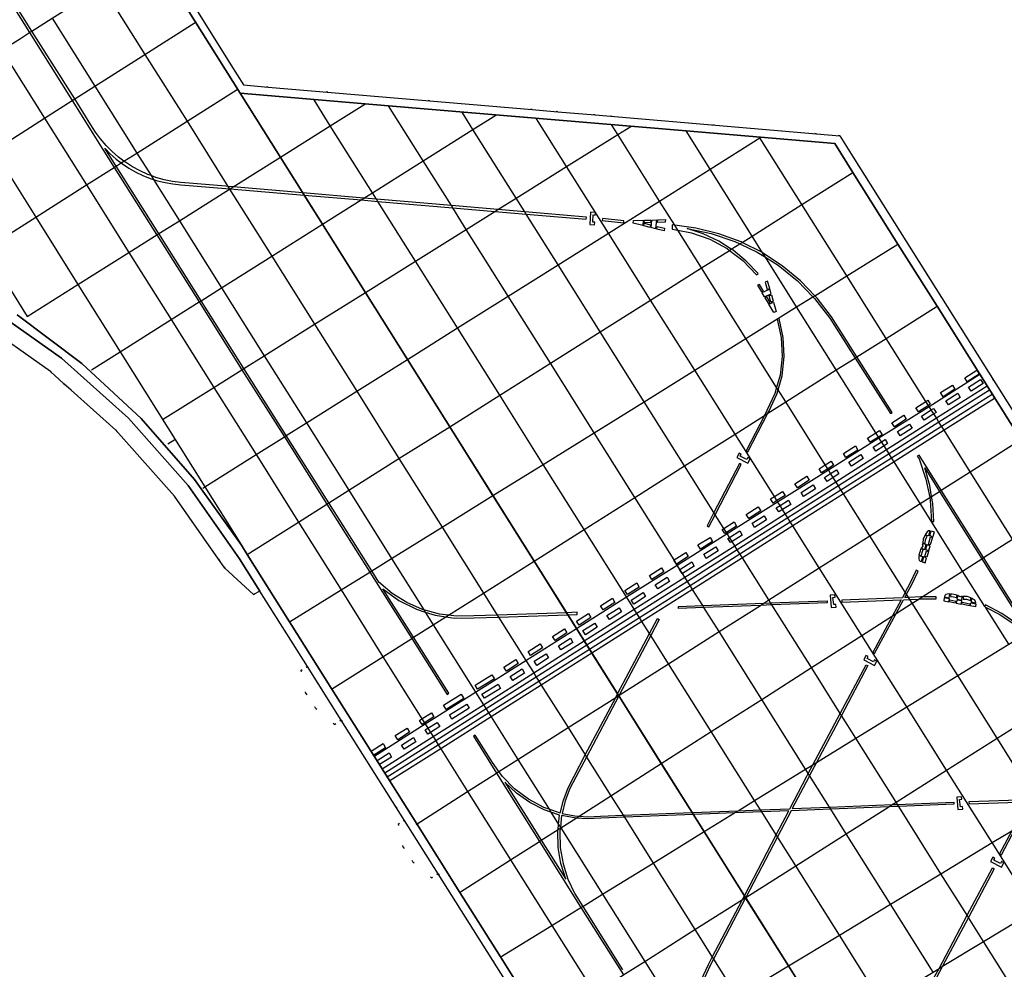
# Model space of a CAD drawing. Header units: metres. Extents: x 174791 to 179073, y 406431 to 409043.
# Tile 302 of 314: x 178362 to 178423, y 408287 to 408347. Entities that reach past the tile are written whole.
import ezdxf

# ---------------------------------------------------------------- set-up
doc = ezdxf.new("R2010")
doc.units = ezdxf.units.M
doc.linetypes.add('DOT', pattern=[6.35, 0, -6.35])
for name, color, linetype in [('terreindeelbegroeid', 254, 'DOT'), ('terreindeelonbegroeid', 254, 'DOT'), ('wegdeel_molgoot', 254, 'Continuous'), ('wegdeel_platform_vliegverkeer', 254, 'Continuous'), ('wegdeel_rijbaan', 254, 'Continuous'), ('wegdeel_rolbaan', 254, 'Continuous'), ('weginrichtingselement_markering_vliegtuigverharding', 254, 'Continuous'), ('weginrichtingselement_voeg_vliegtuigverharding', 254, 'Continuous')]:
    doc.layers.add(name, color=color, linetype=linetype)

msp = doc.modelspace()

# ---------------------------------------------------------------- linework, layer by layer
at = {"layer": 'terreindeelbegroeid'}
for points in [[(178426.226, 408319.045, 0), (178413.954, 408338.559, 0), (178413.108, 408339.905, 0), (178411.638, 408340.03, 0), (178397.726, 408341.218, 0), (178395.366, 408341.42, 0), (178393.753, 408341.558, 0), (178377.156, 408342.971, 0), (178375.61, 408343.107, 0), (178374.813, 408344.374, 0), (178370.349, 408351.532, 0)], [(178358.935, 408328.256, 0), (178363.457, 408325.068, 0), (178364.312, 408324.304, 0), (178364.759, 408323.904, 0), (178367.582, 408321.381, 0), (178371.256, 408317.243, 0), (178374.039, 408313.268, 0), (178374.383, 408312.777, 0), (178374.429, 408312.711, 0), (178376.228, 408311.055, 0), (178376.631, 408311.268, 0), (178379.627, 408306.517, 0), (178379.213, 408306.275, 0), (178379.534, 408304.826, 0), (178380.141, 408303.906, 0), (178381.32, 408302.88, 0), (178381.753, 408303.145, 0), (178385.725, 408296.846, 0), (178385.33, 408296.615, 0), (178385.65, 408295.166, 0), (178386.257, 408294.246, 0), (178387.436, 408293.22, 0), (178387.855, 408293.476, 0), (178396.085, 408280.415, 0)]]:
    msp.add_polyline3d(points, dxfattribs=at)
at = {"layer": 'terreindeelonbegroeid'}
for points in [[(178381.753, 408303.145, 0), (178381.32, 408302.88, 0), (178380.141, 408303.906, 0), (178379.534, 408304.826, 0), (178379.213, 408306.275, 0), (178379.627, 408306.517, 0)], [(178387.855, 408293.476, 0), (178387.436, 408293.22, 0), (178386.257, 408294.246, 0), (178385.65, 408295.166, 0), (178385.33, 408296.615, 0), (178385.725, 408296.846, 0)]]:
    msp.add_polyline3d(points, close=True, dxfattribs=at)
at = {"layer": 'wegdeel_molgoot'}
for points in [[(178448.005, 408252.552, 0), (178448.644, 408254.211, 0), (178451.041, 408260.434, 0), (178453.697, 408267.329, 0), (178455.379, 408271.697, 0), (178453.697, 408274.371, 0), (178435.548, 408303.226, 0), (178432.522, 408308.038, 0), (178427.155, 408316.571, 0), (178424.498, 408320.796, 0), (178421.916, 408324.902, 0), (178419.224, 408329.182, 0), (178416.761, 408333.097, 0), (178413.933, 408337.593, 0), (178412.788, 408339.414, 0), (178403.439, 408340.207, 0), (178384.727, 408341.795, 0), (178375.393, 408342.587, 0), (178367.129, 408355.748, 0)], [(178370.349, 408351.532, 0), (178374.813, 408344.374, 0), (178375.61, 408343.107, 0), (178377.156, 408342.971, 0), (178393.753, 408341.558, 0), (178395.366, 408341.42, 0), (178397.726, 408341.218, 0), (178411.638, 408340.03, 0), (178413.108, 408339.905, 0), (178413.954, 408338.559, 0), (178426.226, 408319.045, 0)], [(178415.156, 408250, 0), (178406.852, 408263.257, 0), (178404.73, 408266.633, 0), (178400.677, 408273.099, 0), (178396.085, 408280.415, 0), (178387.855, 408293.476, 0), (178385.725, 408296.846, 0), (178381.753, 408303.145, 0), (178379.627, 408306.517, 0), (178376.631, 408311.268, 0), (178375.359, 408313.285, 0), (178372.119, 408317.913, 0), (178368.37, 408322.139, 0), (178364.16, 408325.906, 0), (178359.544, 408329.165, 0)], [(178361.361, 408328.643, 0), (178365.429, 408325.582, 0), (178369.162, 408322.12, 0), (178372.521, 408318.294, 0), (178375.471, 408314.145, 0), (178375.828, 408313.575, 0), (178378.501, 408309.325, 0), (178381.156, 408305.105, 0), (178383.815, 408300.878, 0), (178386.497, 408296.616, 0), (178389.204, 408292.313, 0), (178391.76, 408288.25, 0), (178394.471, 408283.94, 0), (178397.015, 408279.896, 0), (178399.693, 408275.639, 0), (178402.259, 408271.561, 0), (178405.097, 408267.048, 0), (178407.794, 408262.762, 0), (178410.499, 408258.461, 0), (178413.189, 408254.186, 0), (178415.822, 408250, 0)]]:
    msp.add_polyline3d(points, dxfattribs=at)
at = {"layer": 'wegdeel_platform_vliegverkeer'}
msp.add_polyline3d([(178441.902, 408236.708, 0), (178375.393, 408342.587, 0), (178384.727, 408341.795, 0), (178403.439, 408340.207, 0), (178412.788, 408339.414, 0), (178413.933, 408337.593, 0), (178416.761, 408333.097, 0), (178419.224, 408329.182, 0), (178421.916, 408324.902, 0), (178424.498, 408320.796, 0), (178427.155, 408316.571, 0), (178432.522, 408308.038, 0), (178435.548, 408303.226, 0), (178453.697, 408274.371, 0), (178455.379, 408271.697, 0), (178453.697, 408267.329, 0), (178451.041, 408260.434, 0), (178448.644, 408254.211, 0), (178448.005, 408252.552, 0), (178447.022, 408250, 0)], close=True, dxfattribs=at)
at = {"layer": 'wegdeel_rijbaan'}
msp.add_polyline3d([(178359.544, 408329.165, 0), (178364.16, 408325.906, 0), (178368.37, 408322.139, 0), (178372.119, 408317.913, 0), (178375.359, 408313.285, 0), (178376.631, 408311.268, 0), (178376.228, 408311.055, 0), (178374.429, 408312.711, 0), (178374.383, 408312.777, 0), (178374.039, 408313.268, 0), (178371.256, 408317.243, 0), (178367.582, 408321.381, 0), (178364.759, 408323.904, 0), (178364.312, 408324.304, 0), (178363.457, 408325.068, 0), (178358.935, 408328.256, 0)], dxfattribs=at)
at = {"layer": 'wegdeel_rolbaan'}
for points in [[(178367.129, 408355.748, 0), (178375.393, 408342.587, 0), (178441.902, 408236.708, 0)], [(178415.822, 408250, 0), (178413.189, 408254.186, 0), (178410.499, 408258.461, 0), (178407.794, 408262.762, 0), (178405.097, 408267.048, 0), (178402.259, 408271.561, 0), (178399.693, 408275.639, 0), (178397.015, 408279.896, 0), (178394.471, 408283.94, 0), (178391.76, 408288.25, 0), (178389.204, 408292.313, 0), (178386.497, 408296.616, 0), (178383.815, 408300.878, 0), (178381.156, 408305.105, 0), (178378.501, 408309.325, 0), (178375.828, 408313.575, 0), (178375.471, 408314.145, 0), (178372.521, 408318.294, 0), (178369.162, 408322.12, 0), (178365.429, 408325.582, 0), (178361.361, 408328.643, 0)]]:
    msp.add_polyline3d(points, dxfattribs=at)
at = {"layer": 'weginrichtingselement_markering_vliegtuigverharding'}
for points in [[(178359.507, 408350.593, 0), (178362.143, 408346.391, 0), (178364.824, 408342.116, 0), (178366.754, 408339.039, 0), (178367.469, 408337.909, 0), (178370.129, 408333.703, 0), (178370.15, 408333.669, 0), (178372.814, 408329.453, 0), (178375.508, 408325.188, 0), (178378.174, 408320.969, 0), (178380.847, 408316.738, 0), (178383.549, 408312.461, 0), (178386.186, 408308.287, 0), (178388.41, 408304.767, 0), (178388.52, 408304.836, 0), (178386.3, 408308.359, 0), (178384.377, 408311.409, 0), (178385.374, 408310.681, 0), (178386.475, 408310.122, 0), (178387.035, 408309.943, 0), (178387.65, 408309.746, 0), (178388.332, 408309.644, 0), (178388.871, 408309.564, 0), (178390.105, 408309.579, 0), (178391.647, 408309.631, 0), (178396.001, 408309.78, 0), (178396.598, 408309.8, 0), (178396.594, 408309.93, 0), (178395.921, 408309.907, 0), (178391.567, 408309.759, 0), (178390.097, 408309.709, 0), (178389.006, 408309.686, 0), (178388.498, 408309.749, 0), (178387.924, 408309.82, 0), (178386.943, 408310.09, 0), (178386.872, 408310.109, 0), (178385.873, 408310.547, 0), (178384.947, 408311.124, 0), (178384.114, 408311.828, 0), (178383.668, 408312.535, 0), (178380.967, 408316.814, 0), (178378.296, 408321.046, 0), (178375.632, 408325.266, 0), (178372.939, 408329.532, 0), (178370.277, 408333.749, 0), (178370.256, 408333.783, 0)], [(178370.256, 408333.783, 0), (178367.596, 408337.989, 0), (178366.881, 408339.119, 0), (178367.228, 408338.768, 0), (178367.598, 408338.442, 0), (178367.92, 408338.194, 0), (178367.989, 408338.141, 0), (178368.401, 408337.868, 0), (178368.829, 408337.624, 0), (178369.274, 408337.41, 0), (178369.732, 408337.227, 0), (178369.941, 408337.16, 0), (178370.202, 408337.076, 0), (178370.681, 408336.957, 0), (178371.167, 408336.872, 0), (178371.658, 408336.82, 0), (178374.488, 408336.597, 0), (178374.716, 408336.577, 0), (178374.765, 408336.573, 0), (178379.422, 408336.173, 0), (178383, 408335.866, 0), (178384.053, 408335.775, 0), (178388.764, 408335.371, 0), (178391.415, 408335.143, 0), (178393.384, 408334.974, 0), (178397.155, 408334.65, 0), (178397.166, 408334.78, 0), (178393.297, 408335.112, 0), (178391.599, 408335.258, 0), (178388.677, 408335.509, 0), (178383.966, 408335.914, 0), (178383.183, 408335.981, 0), (178379.335, 408336.312, 0), (178374.948, 408336.688, 0), (178374.629, 408336.716, 0), (178374.499, 408336.727, 0), (178371.671, 408336.969, 0), (178371.138, 408337.037, 0), (178370.612, 408337.143, 0), (178370.094, 408337.289, 0), (178369.791, 408337.399, 0), (178369.589, 408337.472, 0), (178369.099, 408337.692, 0), (178368.627, 408337.948, 0), (178368.174, 408338.237, 0), (178368.089, 408338.301, 0), (178367.745, 408338.56, 0), (178367.34, 408338.913, 0), (178366.962, 408339.295, 0), (178366.614, 408339.704, 0), (178366.297, 408340.138, 0), (178366.013, 408340.594, 0), (178364.988, 408342.22, 0), (178362.297, 408346.489, 0), (178359.653, 408350.685, 0)], [(178397.376, 408334.32, 0), (178397.686, 408334.299, 0), (178397.698, 408334.466, 0), (178397.566, 408334.469, 0), (178397.586, 408334.926, 0), (178397.717, 408334.92, 0), (178397.732, 408335.073, 0), (178397.425, 408335.093, 0), (178397.376, 408334.32, 0)], [(178399.531, 408334.555, 0), (178398.173, 408334.698, 0), (178398.159, 408334.569, 0), (178399.517, 408334.426, 0), (178399.531, 408334.555, 0)], [(178400.745, 408334.587, 0), (178400.712, 408334.261, 0), (178400.105, 408334.415, 0), (178400.13, 408334.568, 0), (178400.745, 408334.587, 0)], [(178401.193, 408334.302, 0), (178401.177, 408334.144, 0), (178400.785, 408334.243, 0), (178400.801, 408334.398, 0), (178401.193, 408334.302, 0)], [(178401.207, 408334.447, 0), (178400.805, 408334.438, 0), (178400.82, 408334.589, 0), (178401.223, 408334.602, 0), (178401.207, 408334.447, 0)], [(178401.57, 408334.612, 0), (178401.515, 408334.058, 0), (178401.234, 408334.13, 0), (178401.281, 408334.604, 0), (178401.57, 408334.612, 0)], [(178402.137, 408334.63, 0), (178402.121, 408334.467, 0), (178401.642, 408334.456, 0), (178401.658, 408334.615, 0), (178402.137, 408334.63, 0)], [(178402.083, 408334.085, 0), (178402.066, 408333.919, 0), (178401.6, 408334.037, 0), (178401.616, 408334.199, 0), (178402.083, 408334.085, 0)], [(178403.502, 408334.062, 0), (178405.026, 408333.748, 0), (178406.503, 408333.255, 0), (178406.816, 408333.107, 0), (178407.91, 408332.591, 0), (178408.431, 408332.264, 0), (178409.228, 408331.763, 0), (178410.439, 408330.785, 0), (178411.42, 408329.779, 0), (178411.525, 408329.671, 0), (178412.471, 408328.435, 0), (178414.069, 408325.922, 0), (178416.289, 408322.429, 0), (178416.399, 408322.499, 0), (178414.179, 408325.991, 0), (178412.58, 408328.506, 0), (178411.675, 408329.696, 0), (178411.53, 408329.847, 0), (178410.64, 408330.777, 0), (178409.491, 408331.733, 0), (178408.254, 408332.545, 0), (178408.24, 408332.554, 0), (178406.962, 408333.199, 0), (178406.905, 408333.228, 0), (178405.503, 408333.746, 0), (178404.05, 408334.103, 0), (178402.722, 408334.274, 0), (178402.567, 408334.294, 0), (178402.558, 408334.164, 0), (178402.558, 408334.034, 0), (178402.914, 408333.968, 0), (178403.774, 408333.808, 0), (178404.94, 408333.396, 0), (178406.028, 408332.806, 0), (178406.168, 408332.699, 0), (178407.01, 408332.054, 0), (178407.863, 408331.159, 0), (178407.963, 408331.242, 0), (178407.225, 408332.02, 0), (178406.397, 408332.7, 0), (178406.284, 408332.772, 0), (178405.491, 408333.273, 0), (178404.521, 408333.73, 0), (178403.502, 408334.062, 0)], [(178408.697, 408330.305, 0), (178408.564, 408330.769, 0), (178408.417, 408330.707, 0), (178408.544, 408330.24, 0), (178408.697, 408330.305, 0)], [(178408.302, 408330.139, 0), (178408.054, 408330.555, 0), (178407.928, 408330.502, 0), (178408.174, 408330.085, 0), (178408.302, 408330.139, 0)], [(178408.358, 408329.776, 0), (178408.795, 408329.96, 0), (178408.713, 408330.248, 0), (178408.205, 408330.034, 0), (178408.358, 408329.776, 0)], [(178408.726, 408329.428, 0), (178408.521, 408329.772, 0), (178408.392, 408329.718, 0), (178408.594, 408329.376, 0), (178408.726, 408329.428, 0)], [(178408.943, 408329.442, 0), (178409.113, 408328.851, 0), (178408.947, 408328.781, 0), (178408.633, 408329.312, 0), (178408.943, 408329.442, 0)], [(178408.925, 408329.507, 0), (178408.76, 408329.441, 0), (178408.655, 408329.829, 0), (178408.814, 408329.896, 0), (178408.925, 408329.507, 0)], [(178409.176, 408328.371, 0), (178409.424, 408327.208, 0), (178409.481, 408326.02, 0), (178409.346, 408324.838, 0), (178409.13, 408324.074, 0), (178409.023, 408323.694, 0), (178408.519, 408322.617, 0), (178408.361, 408322.312, 0), (178407.211, 408320.087, 0), (178407.326, 408320.027, 0), (178408.578, 408322.449, 0), (178408.633, 408322.555, 0), (178409.145, 408323.651, 0), (178409.223, 408323.927, 0), (178409.474, 408324.815, 0), (178409.611, 408326.017, 0), (178409.553, 408327.225, 0), (178409.301, 408328.408, 0), (178409.176, 408328.371, 0)], [(178421.126, 408324.426, 0), (178420.964, 408324.683, 0), (178421.72, 408325.161, 0), (178421.87, 408324.903, 0), (178421.126, 408324.426, 0)], [(178421.371, 408323.842, 0), (178421.209, 408324.099, 0), (178421.965, 408324.577, 0), (178422.115, 408324.319, 0), (178421.371, 408323.842, 0)], [(178384.335, 408300.09, 0), (178387.53, 408302.113, 0), (178390.694, 408304.116, 0), (178393.855, 408306.118, 0), (178397.036, 408308.132, 0), (178400.184, 408310.125, 0), (178403.363, 408312.139, 0), (178406.495, 408314.122, 0), (178409.671, 408316.133, 0), (178412.854, 408318.148, 0), (178416.035, 408320.163, 0), (178419.178, 408322.153, 0), (178422.37, 408324.174, 0), (178422.527, 408323.904, 0), (178419.344, 408321.889, 0), (178416.201, 408319.899, 0), (178413.019, 408317.885, 0), (178409.836, 408315.87, 0), (178406.659, 408313.859, 0), (178403.528, 408311.877, 0), (178400.348, 408309.864, 0), (178397.2, 408307.871, 0), (178394.019, 408305.857, 0), (178390.857, 408303.856, 0), (178387.693, 408301.853, 0), (178384.483, 408299.821, 0), (178384.335, 408300.09, 0)], [(178419.598, 408323.49, 0), (178419.436, 408323.747, 0), (178420.192, 408324.225, 0), (178420.342, 408323.967, 0), (178419.598, 408323.49, 0)], [(178384.649, 408299.581, 0), (178387.849, 408301.605, 0), (178391.014, 408303.608, 0), (178394.175, 408305.608, 0), (178397.357, 408307.621, 0), (178400.506, 408309.613, 0), (178403.686, 408311.625, 0), (178406.818, 408313.607, 0), (178409.995, 408315.617, 0), (178413.179, 408317.631, 0), (178416.361, 408319.644, 0), (178419.505, 408321.633, 0), (178422.682, 408323.643, 0), (178422.83, 408323.384, 0), (178419.664, 408321.381, 0), (178416.52, 408319.391, 0), (178413.338, 408317.378, 0), (178410.155, 408315.364, 0), (178406.978, 408313.353, 0), (178403.846, 408311.372, 0), (178400.665, 408309.359, 0), (178397.517, 408307.367, 0), (178394.335, 408305.354, 0), (178391.173, 408303.353, 0), (178388.009, 408301.351, 0), (178384.809, 408299.326, 0), (178384.649, 408299.581, 0)], [(178418.054, 408322.541, 0), (178417.892, 408322.798, 0), (178418.521, 408323.196, 0), (178418.648, 408323.276, 0), (178418.798, 408323.018, 0), (178418.681, 408322.943, 0), (178418.054, 408322.541, 0)], [(178419.936, 408322.975, 0), (178419.774, 408323.232, 0), (178420.53, 408323.71, 0), (178420.68, 408323.452, 0), (178419.936, 408322.975, 0)], [(178418.414, 408322.018, 0), (178418.252, 408322.275, 0), (178418.859, 408322.659, 0), (178419.008, 408322.753, 0), (178419.158, 408322.495, 0), (178419.019, 408322.406, 0), (178418.414, 408322.018, 0)], [(178416.536, 408321.596, 0), (178416.374, 408321.853, 0), (178417.13, 408322.331, 0), (178417.28, 408322.073, 0), (178416.536, 408321.596, 0)], [(178415.017, 408320.624, 0), (178414.855, 408320.881, 0), (178415.377, 408321.211, 0), (178415.611, 408321.359, 0), (178415.761, 408321.101, 0), (178415.536, 408320.957, 0), (178415.017, 408320.624, 0)], [(178416.903, 408321.038, 0), (178416.741, 408321.295, 0), (178417.497, 408321.773, 0), (178417.647, 408321.515, 0), (178416.903, 408321.038, 0)], [(178415.369, 408320.069, 0), (178415.207, 408320.326, 0), (178415.726, 408320.654, 0), (178415.963, 408320.804, 0), (178416.113, 408320.546, 0), (178415.886, 408320.4, 0), (178415.369, 408320.069, 0)], [(178413.494, 408319.659, 0), (178413.332, 408319.916, 0), (178414.088, 408320.394, 0), (178414.238, 408320.136, 0), (178413.494, 408319.659, 0)], [(178407.321, 408319.311, 0), (178407.462, 408319.588, 0), (178407.313, 408319.664, 0), (178407.258, 408319.544, 0), (178406.846, 408319.742, 0), (178406.902, 408319.86, 0), (178406.767, 408319.934, 0), (178406.629, 408319.659, 0), (178407.321, 408319.311, 0)], [(178413.837, 408319.123, 0), (178413.675, 408319.38, 0), (178414.431, 408319.858, 0), (178414.581, 408319.6, 0), (178413.837, 408319.123, 0)], [(178425.053, 408308.737, 0), (178422.145, 408313.369, 0), (178419.484, 408317.606, 0), (178418.092, 408319.823, 0), (178417.982, 408319.754, 0), (178418.089, 408319.584, 0), (178418.527, 408318.308, 0), (178418.761, 408317.146, 0), (178418.793, 408316.985, 0), (178418.883, 408315.639, 0), (178419.013, 408315.639, 0), (178418.949, 408316.781, 0), (178418.875, 408317.219, 0), (178418.759, 408317.91, 0), (178418.446, 408319.01, 0), (178419.373, 408317.535, 0), (178422.034, 408313.298, 0), (178424.943, 408308.669, 0)], [(178406.795, 408319.29, 0), (178405.189, 408316.199, 0), (178404.762, 408315.377, 0), (178404.877, 408315.317, 0), (178405.269, 408316.071, 0), (178406.91, 408319.23, 0), (178406.795, 408319.29, 0)], [(178411.96, 408318.7, 0), (178411.798, 408318.957, 0), (178412.19, 408319.205, 0), (178412.554, 408319.435, 0), (178412.704, 408319.177, 0), (178412.35, 408318.95, 0), (178411.96, 408318.7, 0)], [(178412.303, 408318.16, 0), (178412.141, 408318.417, 0), (178412.53, 408318.663, 0), (178412.897, 408318.895, 0), (178413.047, 408318.637, 0), (178412.69, 408318.408, 0), (178412.303, 408318.16, 0)], [(178410.442, 408317.757, 0), (178410.28, 408318.014, 0), (178411.036, 408318.492, 0), (178411.186, 408318.234, 0), (178410.442, 408317.757, 0)], [(178410.831, 408317.214, 0), (178410.669, 408317.471, 0), (178411.425, 408317.949, 0), (178411.575, 408317.691, 0), (178410.831, 408317.214, 0)], [(178408.917, 408316.804, 0), (178408.755, 408317.061, 0), (178408.992, 408317.211, 0), (178409.511, 408317.539, 0), (178409.661, 408317.281, 0), (178409.153, 408316.955, 0), (178408.917, 408316.804, 0)], [(178409.276, 408316.241, 0), (178409.114, 408316.498, 0), (178409.348, 408316.646, 0), (178409.87, 408316.976, 0), (178410.02, 408316.718, 0), (178409.509, 408316.39, 0), (178409.276, 408316.241, 0)], [(178407.387, 408315.827, 0), (178407.225, 408316.084, 0), (178407.981, 408316.562, 0), (178408.131, 408316.304, 0), (178407.387, 408315.827, 0)], [(178407.752, 408315.273, 0), (178407.59, 408315.53, 0), (178408.346, 408316.008, 0), (178408.496, 408315.75, 0), (178407.752, 408315.273, 0)], [(178405.875, 408314.88, 0), (178405.713, 408315.137, 0), (178405.815, 408315.202, 0), (178406.469, 408315.615, 0), (178406.619, 408315.357, 0), (178405.977, 408314.945, 0), (178405.875, 408314.88, 0)], [(178404.35, 408313.91, 0), (178404.188, 408314.167, 0), (178404.944, 408314.645, 0), (178405.094, 408314.387, 0), (178404.35, 408313.91, 0)], [(178406.229, 408314.315, 0), (178406.067, 408314.572, 0), (178406.17, 408314.637, 0), (178406.823, 408315.05, 0), (178406.973, 408314.792, 0), (178406.332, 408314.381, 0), (178406.229, 408314.315, 0)], [(178418.454, 408314.772, 0), (178418.349, 408314.535, 0), (178418.321, 408314.301, 0), (178418.474, 408314.283, 0), (178418.496, 408314.492, 0), (178418.603, 408314.722, 0), (178418.454, 408314.772, 0)], [(178418.784, 408315.052, 0), (178418.682, 408315.046, 0), (178418.597, 408314.988, 0), (178418.476, 408314.811, 0), (178418.701, 408314.758, 0), (178418.784, 408315.052, 0)], [(178418.675, 408314.205, 0), (178418.811, 408314.675, 0), (178418.935, 408314.639, 0), (178418.799, 408314.169, 0), (178418.675, 408314.205, 0)], [(178418.76, 408314.741, 0), (178418.849, 408315.05, 0), (178419.038, 408314.996, 0), (178418.949, 408314.686, 0), (178418.76, 408314.741, 0)], [(178404.708, 408313.324, 0), (178404.546, 408313.581, 0), (178405.302, 408314.059, 0), (178405.452, 408313.801, 0), (178404.708, 408313.324, 0)], [(178418.202, 408313.918, 0), (178418.136, 408313.724, 0), (178418.08, 408313.536, 0), (178418.237, 408313.501, 0), (178418.28, 408313.687, 0), (178418.347, 408313.877, 0), (178418.202, 408313.918, 0)], [(178418.295, 408314.236, 0), (178418.323, 408314.085, 0), (178418.232, 408313.964, 0), (178418.448, 408313.878, 0), (178418.531, 408314.188, 0), (178418.295, 408314.236, 0)], [(178418.7, 408313.826, 0), (178418.785, 408314.118, 0), (178418.588, 408314.174, 0), (178418.504, 408313.882, 0), (178418.7, 408313.826, 0)], [(178402.827, 408312.957, 0), (178402.665, 408313.214, 0), (178402.681, 408313.224, 0), (178403.421, 408313.692, 0), (178403.571, 408313.434, 0), (178402.843, 408312.967, 0), (178402.827, 408312.957, 0)], [(178418.078, 408313.483, 0), (178418.072, 408313.297, 0), (178418.092, 408313.212, 0), (178418.152, 408313.148, 0), (178418.237, 408313.125, 0), (178418.318, 408313.42, 0), (178418.078, 408313.483, 0)], [(178418.476, 408313.049, 0), (178418.568, 408313.367, 0), (178418.378, 408313.422, 0), (178418.287, 408313.104, 0), (178418.476, 408313.049, 0)], [(178418.453, 408313.438, 0), (178418.557, 408313.8, 0), (178418.682, 408313.764, 0), (178418.578, 408313.402, 0), (178418.453, 408313.438, 0)], [(178401.292, 408311.997, 0), (178401.13, 408312.254, 0), (178401.886, 408312.732, 0), (178402.036, 408312.474, 0), (178401.292, 408311.997, 0)], [(178403.196, 408312.362, 0), (178403.034, 408312.619, 0), (178403.054, 408312.632, 0), (178403.79, 408313.097, 0), (178403.94, 408312.839, 0), (178403.216, 408312.375, 0), (178403.196, 408312.362, 0)], [(178401.662, 408311.402, 0), (178401.5, 408311.659, 0), (178402.256, 408312.137, 0), (178402.406, 408311.879, 0), (178401.662, 408311.402, 0)], [(178417.12, 408310.724, 0), (178417.508, 408310.741, 0), (178418.071, 408310.764, 0), (178418.204, 408310.77, 0), (178419.16, 408310.771, 0), (178419.16, 408310.901, 0), (178418.283, 408310.9, 0), (178418.201, 408310.9, 0), (178417.428, 408310.868, 0), (178417.191, 408310.858, 0), (178417.303, 408311.067, 0), (178417.636, 408311.684, 0), (178418.035, 408312.522, 0), (178417.918, 408312.578, 0), (178417.52, 408311.743, 0), (178417.224, 408311.193, 0), (178417.04, 408310.851, 0), (178413.225, 408310.691, 0), (178413.23, 408310.561, 0), (178416.969, 408310.718, 0), (178416.429, 408309.715, 0), (178415.183, 408307.399, 0), (178415.297, 408307.337, 0), (178416.655, 408309.859, 0), (178417.12, 408310.724, 0)], [(178399.749, 408311.041, 0), (178399.587, 408311.298, 0), (178400.343, 408311.776, 0), (178400.493, 408311.518, 0), (178399.749, 408311.041, 0)], [(178398.22, 408310.078, 0), (178398.058, 408310.335, 0), (178398.814, 408310.813, 0), (178398.964, 408310.555, 0), (178398.22, 408310.078, 0)], [(178400.151, 408310.445, 0), (178399.989, 408310.702, 0), (178400.745, 408311.18, 0), (178400.895, 408310.922, 0), (178400.151, 408310.445, 0)], [(178412.562, 408310.238, 0), (178412.872, 408310.263, 0), (178412.858, 408310.43, 0), (178412.727, 408310.413, 0), (178412.678, 408310.868, 0), (178412.808, 408310.882, 0), (178412.8, 408311.036, 0), (178412.494, 408311.009, 0), (178412.562, 408310.238, 0)], [(178419.64, 408310.65, 0), (178419.965, 408310.588, 0), (178420.002, 408310.782, 0), (178419.677, 408310.844, 0), (178419.64, 408310.65, 0)], [(178420.035, 408311.087, 0), (178419.849, 408311.076, 0), (178419.766, 408311.048, 0), (178419.709, 408310.982, 0), (178419.693, 408310.896, 0), (178419.994, 408310.842, 0), (178420.035, 408311.087, 0)], [(178420.48, 408311.004, 0), (178420.28, 408311.052, 0), (178420.088, 408311.09, 0), (178420.067, 408310.93, 0), (178420.257, 408310.905, 0), (178420.452, 408310.856, 0), (178420.48, 408311.004, 0)], [(178420.805, 408310.941, 0), (178420.657, 408310.899, 0), (178420.528, 408310.978, 0), (178420.462, 408310.755, 0), (178420.779, 408310.702, 0), (178420.805, 408310.941, 0)], [(178421.353, 408310.833, 0), (178421.108, 408310.915, 0), (178420.872, 408310.921, 0), (178420.868, 408310.767, 0), (178421.078, 408310.764, 0), (178421.317, 408310.68, 0), (178421.353, 408310.833, 0)], [(178421.663, 408310.53, 0), (178421.647, 408310.631, 0), (178421.582, 408310.71, 0), (178421.394, 408310.815, 0), (178421.363, 408310.585, 0), (178421.663, 408310.53, 0)], [(178398.627, 408309.479, 0), (178398.465, 408309.736, 0), (178399.221, 408310.214, 0), (178399.371, 408309.956, 0), (178398.627, 408309.479, 0)], [(178402.966, 408310.301, 0), (178404.482, 408310.359, 0), (178408.328, 408310.507, 0), (178408.757, 408310.524, 0), (178412.309, 408310.66, 0), (178412.314, 408310.53, 0), (178408.837, 408310.396, 0), (178408.11, 408310.369, 0), (178404.562, 408310.232, 0), (178402.971, 408310.171, 0), (178402.966, 408310.301, 0)], [(178420.025, 408310.71, 0), (178420.395, 408310.64, 0), (178420.37, 408310.511, 0), (178420.001, 408310.581, 0), (178420.025, 408310.71, 0)], [(178420.434, 408310.499, 0), (178420.733, 408310.443, 0), (178420.771, 408310.643, 0), (178420.472, 408310.7, 0), (178420.434, 408310.499, 0)], [(178420.809, 408310.559, 0), (178421.29, 408310.468, 0), (178421.266, 408310.341, 0), (178420.785, 408310.433, 0), (178420.809, 408310.559, 0)], [(178421.35, 408310.525, 0), (178421.667, 408310.465, 0), (178421.631, 408310.272, 0), (178421.314, 408310.332, 0), (178421.35, 408310.525, 0)], [(178424.249, 408309.202, 0), (178423.3, 408309.865, 0), (178422.27, 408310.393, 0), (178422.231, 408310.303, 0), (178422.219, 408310.274, 0), (178422.264, 408310.251, 0), (178423.177, 408309.787, 0), (178424.066, 408309.182, 0)], [(178395.511, 408297.307, 0), (178395.72, 408298.113, 0), (178396.017, 408298.891, 0), (178396.398, 408299.631, 0), (178397.098, 408300.956, 0), (178399.016, 408304.582, 0), (178399.13, 408304.798, 0), (178401.141, 408308.602, 0), (178401.637, 408309.54, 0), (178401.752, 408309.479, 0), (178401.221, 408308.475, 0), (178399.238, 408304.723, 0), (178399.21, 408304.671, 0), (178397.178, 408300.828, 0), (178396.512, 408299.568, 0), (178396.135, 408298.838, 0), (178395.842, 408298.07, 0), (178395.637, 408297.275, 0), (178396.437, 408297.127, 0), (178396.707, 408297.109, 0), (178397.249, 408297.073, 0), (178398.061, 408297.111, 0), (178399.479, 408297.167, 0), (178403.817, 408297.337, 0), (178406.712, 408297.451, 0), (178408.119, 408297.506, 0), (178409.966, 408297.579, 0), (178411.037, 408299.63, 0), (178411.123, 408299.792, 0), (178411.418, 408300.346, 0), (178413.129, 408303.569, 0), (178414.759, 408306.637, 0), (178414.874, 408306.576, 0), (178413.209, 408303.442, 0), (178411.637, 408300.481, 0), (178411.203, 408299.665, 0), (178411.152, 408299.569, 0), (178410.115, 408297.585, 0), (178412.452, 408297.677, 0), (178416.407, 408297.832, 0), (178416.729, 408297.845, 0), (178420.283, 408297.984, 0), (178420.288, 408297.854, 0), (178416.809, 408297.718, 0), (178416.188, 408297.693, 0), (178412.532, 408297.55, 0), (178410.046, 408297.452, 0), (178409.187, 408295.808, 0), (178407.197, 408291.999, 0), (178407.185, 408291.975, 0), (178405.168, 408288.114, 0), (178404.956, 408287.709, 0), (178404.484, 408286.707, 0)], [(178396.71, 408309.126, 0), (178396.548, 408309.383, 0), (178397.304, 408309.861, 0), (178397.454, 408309.603, 0), (178396.71, 408309.126, 0)], [(178397.106, 408308.523, 0), (178396.944, 408308.78, 0), (178397.7, 408309.258, 0), (178397.85, 408309, 0), (178397.106, 408308.523, 0)], [(178395.201, 408308.158, 0), (178395.039, 408308.415, 0), (178395.795, 408308.893, 0), (178395.945, 408308.635, 0), (178395.201, 408308.158, 0)], [(178395.571, 408307.563, 0), (178395.409, 408307.82, 0), (178396.165, 408308.298, 0), (178396.315, 408308.04, 0), (178395.571, 408307.563, 0)], [(178393.663, 408307.214, 0), (178393.501, 408307.471, 0), (178394.257, 408307.949, 0), (178394.407, 408307.691, 0), (178393.663, 408307.214, 0)], [(178394.045, 408306.594, 0), (178393.883, 408306.851, 0), (178394.639, 408307.329, 0), (178394.789, 408307.071, 0), (178394.045, 408306.594, 0)], [(178415.291, 408306.588, 0), (178415.439, 408306.862, 0), (178415.292, 408306.941, 0), (178415.235, 408306.822, 0), (178414.827, 408307.029, 0), (178414.886, 408307.146, 0), (178414.753, 408307.223, 0), (178414.608, 408306.952, 0), (178415.291, 408306.588, 0)], [(178392.139, 408306.231, 0), (178391.977, 408306.488, 0), (178392.733, 408306.966, 0), (178392.883, 408306.708, 0), (178392.139, 408306.231, 0)], [(178390.331, 408305.094, 0), (178390.169, 408305.351, 0), (178391.229, 408306.005, 0), (178391.398, 408305.737, 0), (178390.331, 408305.094, 0)], [(178392.539, 408305.633, 0), (178392.377, 408305.89, 0), (178393.133, 408306.368, 0), (178393.283, 408306.11, 0), (178392.539, 408305.633, 0)], [(178390.76, 408304.527, 0), (178390.602, 408304.777, 0), (178391.621, 408305.405, 0), (178391.771, 408305.147, 0), (178390.76, 408304.527, 0)], [(178388.355, 408303.828, 0), (178388.193, 408304.085, 0), (178389.284, 408304.79, 0), (178389.457, 408304.515, 0), (178388.355, 408303.828, 0)], [(178388.716, 408303.218, 0), (178388.551, 408303.478, 0), (178389.655, 408304.159, 0), (178389.805, 408303.901, 0), (178388.716, 408303.218, 0)], [(178386.834, 408302.87, 0), (178386.672, 408303.127, 0), (178386.83, 408303.227, 0), (178387.428, 408303.605, 0), (178387.578, 408303.347, 0), (178386.991, 408302.971, 0), (178386.834, 408302.87, 0)], [(178387.199, 408302.275, 0), (178387.037, 408302.532, 0), (178387.201, 408302.636, 0), (178387.793, 408303.01, 0), (178387.943, 408302.752, 0), (178387.362, 408302.38, 0), (178387.199, 408302.275, 0)], [(178385.305, 408301.915, 0), (178385.143, 408302.172, 0), (178385.899, 408302.65, 0), (178386.049, 408302.392, 0), (178385.305, 408301.915, 0)], [(178395.511, 408297.307, 0), (178394.82, 408297.547, 0), (178394.486, 408297.663, 0), (178393.527, 408298.171, 0), (178392.657, 408298.82, 0), (178391.896, 408299.593, 0), (178391.67, 408299.908, 0), (178391.262, 408300.474, 0), (178390.175, 408302.205, 0), (178390.065, 408302.136, 0), (178391.523, 408299.814, 0), (178394.22, 408295.519, 0), (178396.827, 408291.368, 0), (178399.495, 408287.121, 0)], [(178383.793, 408300.935, 0), (178383.631, 408301.192, 0), (178384.387, 408301.67, 0), (178384.537, 408301.412, 0), (178383.793, 408300.935, 0)], [(178385.7, 408301.313, 0), (178385.538, 408301.57, 0), (178386.294, 408302.048, 0), (178386.444, 408301.79, 0), (178385.7, 408301.313, 0)], [(178384.168, 408300.349, 0), (178384.006, 408300.606, 0), (178384.762, 408301.084, 0), (178384.912, 408300.826, 0), (178384.168, 408300.349, 0)], [(178425.045, 408298.017, 0), (178425.493, 408298.033, 0), (178426.866, 408298.081, 0), (178427.048, 408298.08, 0), (178427.376, 408298.077, 0), (178427.377, 408298.207, 0), (178427.26, 408298.208, 0), (178426.864, 408298.211, 0), (178425.413, 408298.16, 0), (178425.115, 408298.15, 0), (178425.255, 408298.412, 0), (178426.158, 408300.11, 0), (178426.043, 408300.171, 0), (178425.175, 408298.539, 0), (178424.965, 408298.144, 0), (178421.231, 408298.013, 0), (178421.236, 408297.883, 0), (178424.895, 408298.012, 0), (178423.925, 408296.189, 0), (178423.151, 408294.734, 0), (178423.266, 408294.673, 0), (178424.142, 408296.32, 0), (178425.045, 408298.017, 0)], [(178395.486, 408297.178, 0), (178394.934, 408297.366, 0), (178394.521, 408297.506, 0), (178393.611, 408297.967, 0), (178392.775, 408298.553, 0), (178392.031, 408299.25, 0), (178394.33, 408295.589, 0), (178395.867, 408293.141, 0), (178395.564, 408294.121, 0), (178395.398, 408295.133, 0), (178395.372, 408296.159, 0), (178395.384, 408296.263, 0), (178395.42, 408296.591, 0), (178395.486, 408297.178, 0)], [(178420.528, 408297.529, 0), (178420.838, 408297.555, 0), (178420.824, 408297.721, 0), (178420.693, 408297.705, 0), (178420.643, 408298.159, 0), (178420.774, 408298.174, 0), (178420.765, 408298.327, 0), (178420.459, 408298.3, 0), (178420.528, 408297.529, 0)], [(178409.896, 408297.446, 0), (178408.199, 408297.379, 0), (178406.486, 408297.312, 0), (178403.897, 408297.21, 0), (178399.559, 408297.04, 0), (178398.07, 408296.981, 0), (178397.247, 408296.942, 0), (178396.522, 408296.991, 0), (178396.424, 408296.997, 0), (178395.613, 408297.146, 0), (178395.532, 408296.413, 0), (178395.525, 408296.353, 0), (178395.501, 408296.134, 0), (178395.53, 408295.117, 0), (178395.7, 408294.114, 0), (178396.006, 408293.143, 0), (178396.443, 408292.224, 0), (178396.938, 408291.436, 0), (178399.446, 408287.442, 0)], [(178404.364, 408286.757, 0), (178404.841, 408287.77, 0), (178405.087, 408288.241, 0), (178406.978, 408291.86, 0), (178407.105, 408292.103, 0), (178409.107, 408295.936, 0), (178409.896, 408297.446, 0)], [(178423.265, 408293.896, 0), (178423.413, 408294.17, 0), (178423.266, 408294.249, 0), (178423.208, 408294.13, 0), (178422.801, 408294.338, 0), (178422.86, 408294.455, 0), (178422.727, 408294.532, 0), (178422.582, 408294.261, 0), (178423.265, 408293.896, 0)], [(178403.897, 408284.576, 0), (178404.604, 408284.491, 0), (178404.964, 408284.447, 0), (178406.038, 408284.479, 0), (178407.42, 408284.529, 0), (178411.764, 408284.686, 0), (178414.821, 408284.796, 0), (178416.084, 408284.842, 0), (178417.956, 408284.909, 0), (178419.108, 408287.084, 0), (178419.347, 408287.536, 0), (178421.113, 408290.871, 0), (178422.7, 408293.866, 0), (178422.815, 408293.805, 0), (178421.194, 408290.743, 0), (178419.564, 408287.667, 0), (178419.188, 408286.957, 0), (178418.106, 408284.914, 0), (178420.42, 408284.997, 0), (178424.709, 408285.152, 0)]]:
    msp.add_polyline3d(points, dxfattribs=at)
at = {"layer": 'weginrichtingselement_voeg_vliegtuigverharding'}
for p, q in [((178371.292, 408320.785), (178370.841, 408320.511)), ((178373.166, 408317.821), (178375.471, 408314.145))]:
    msp.add_line(p, q, dxfattribs=at)
for points in [[(178349.266, 408355.95, 0), (178351.91, 408351.732, 0), (178354.583, 408347.467, 0), (178357.213, 408343.271, 0), (178359.898, 408338.988, 0), (178362.536, 408334.781, 0), (178365.189, 408330.547, 0), (178367.838, 408326.321, 0), (178373.166, 408317.821, 0)], [(178346.084, 408353.935, 0), (178348.728, 408349.72, 0), (178351.406, 408345.45, 0), (178354.034, 408341.259, 0), (178356.723, 408336.971, 0), (178359.36, 408332.767, 0), (178362.008, 408328.545, 0)], [(178361.572, 408346.03, 0), (178362.143, 408346.391, 0), (178362.297, 408346.489, 0), (178363.574, 408347.297, 0), (178366.726, 408349.292, 0), (178369.892, 408351.296, 0)], [(178366.726, 408349.292, 0), (178369.407, 408345.027, 0), (178372.053, 408340.815, 0), (178374.629, 408336.716, 0), (178374.716, 408336.577, 0), (178374.732, 408336.552, 0), (178377.384, 408332.33, 0), (178380.076, 408328.047, 0), (178382.725, 408323.831, 0), (178385.384, 408319.599, 0), (178388.094, 408315.286, 0), (178390.699, 408311.141, 0), (178391.567, 408309.759, 0), (178391.647, 408309.631, 0), (178393.364, 408306.899, 0), (178393.855, 408306.118, 0), (178394.019, 408305.857, 0), (178394.175, 408305.608, 0), (178394.335, 408305.354, 0), (178396.018, 408302.675, 0), (178397.098, 408300.956, 0), (178397.178, 408300.828, 0), (178398.711, 408298.39, 0), (178399.479, 408297.167, 0), (178399.559, 408297.04, 0), (178401.367, 408294.162, 0), (178403.999, 408289.974, 0), (178405.087, 408288.241, 0), (178405.168, 408288.114, 0), (178406.661, 408285.736, 0)], [(178351.593, 408333.713, 0), (178353.559, 408334.962, 0), (178356.723, 408336.971, 0), (178359.898, 408338.988, 0), (178363.097, 408341.019, 0), (178364.824, 408342.116, 0), (178364.988, 408342.22, 0), (178366.257, 408343.026, 0), (178369.407, 408345.027, 0), (178372.558, 408347.028, 0)], [(178363.574, 408347.297, 0), (178366.257, 408343.026, 0), (178368.901, 408338.816, 0), (178369.791, 408337.399, 0), (178369.941, 408337.16, 0), (178371.572, 408334.564, 0), (178374.224, 408330.341, 0), (178376.909, 408326.065, 0), (178379.562, 408321.842, 0), (178382.222, 408317.605, 0), (178384.918, 408313.312, 0), (178386.943, 408310.09, 0), (178387.035, 408309.943, 0), (178387.538, 408309.142, 0), (178390.199, 408304.904, 0), (178390.694, 408304.116, 0), (178390.857, 408303.856, 0), (178391.014, 408303.608, 0), (178391.173, 408303.353, 0), (178392.861, 408300.666, 0), (178394.82, 408297.547, 0), (178394.934, 408297.366, 0), (178395.42, 408296.591, 0), (178395.532, 408296.413, 0), (178395.557, 408296.374, 0), (178398.178, 408292.2, 0), (178400.835, 408287.97, 0), (178402.764, 408284.898, 0)], [(178345.311, 408335.738, 0), (178347.709, 408337.256, 0), (178350.865, 408339.253, 0), (178354.034, 408341.259, 0), (178357.213, 408343.271, 0), (178360.411, 408345.295, 0), (178361.572, 408346.03, 0)], [(178360.411, 408345.295, 0), (178363.097, 408341.019, 0), (178365.739, 408336.812, 0), (178368.403, 408332.569, 0), (178371.055, 408328.346, 0), (178373.735, 408324.078, 0), (178376.392, 408319.849, 0), (178379.054, 408315.609, 0), (178381.738, 408311.336, 0), (178384.373, 408307.14, 0), (178386.83, 408303.227, 0), (178386.991, 408302.971, 0), (178387.032, 408302.906, 0), (178387.201, 408302.636, 0), (178387.362, 408302.38, 0), (178387.53, 408302.113, 0), (178387.693, 408301.853, 0), (178387.849, 408301.605, 0), (178388.009, 408301.351, 0), (178389.701, 408298.655, 0), (178392.401, 408294.356, 0), (178394.988, 408290.237, 0), (178397.67, 408285.966, 0)], [(178356.945, 408331.236, 0), (178359.36, 408332.767, 0), (178362.536, 408334.781, 0), (178365.739, 408336.812, 0), (178367.469, 408337.909, 0), (178367.596, 408337.989, 0), (178367.92, 408338.194, 0), (178368.089, 408338.301, 0), (178368.901, 408338.816, 0), (178372.053, 408340.815, 0), (178375.208, 408342.815, 0)], [(178411.764, 408284.686, 0), (178409.88, 408287.685, 0), (178407.185, 408291.975, 0), (178407.178, 408291.987, 0), (178407.105, 408292.103, 0), (178404.572, 408296.134, 0), (178403.897, 408297.21, 0), (178403.817, 408297.337, 0), (178401.882, 408300.417, 0), (178399.21, 408304.671, 0), (178399.194, 408304.696, 0), (178399.13, 408304.798, 0), (178397.517, 408307.367, 0), (178397.357, 408307.621, 0), (178397.2, 408307.871, 0), (178397.036, 408308.132, 0), (178396.549, 408308.907, 0), (178396.001, 408309.78, 0), (178395.921, 408309.907, 0), (178393.881, 408313.154, 0), (178391.294, 408317.274, 0), (178388.571, 408321.607, 0), (178385.915, 408325.836, 0), (178383.271, 408330.046, 0), (178380.574, 408334.338, 0), (178379.422, 408336.173, 0), (178379.335, 408336.312, 0), (178377.922, 408338.56, 0), (178375.393, 408342.587, 0)], [(178362.008, 408328.545, 0), (178365.189, 408330.547, 0), (178368.403, 408332.569, 0), (178370.15, 408333.669, 0), (178370.277, 408333.749, 0), (178371.572, 408334.564, 0), (178374.732, 408336.552, 0), (178374.765, 408336.573, 0), (178374.948, 408336.688, 0), (178377.922, 408338.56, 0), (178381.06, 408340.534, 0), (178383.225, 408341.897, 0)], [(178415.757, 408285.362, 0), (178413.078, 408289.621, 0), (178410.334, 408293.986, 0), (178409.187, 408295.808, 0), (178409.107, 408295.936, 0), (178408.199, 408297.379, 0), (178408.119, 408297.506, 0), (178407.752, 408298.091, 0), (178405.026, 408302.426, 0), (178402.34, 408306.697, 0), (178401.221, 408308.475, 0), (178401.141, 408308.602, 0), (178400.665, 408309.359, 0), (178400.506, 408309.613, 0), (178400.348, 408309.864, 0), (178400.184, 408310.125, 0), (178399.7, 408310.894, 0), (178397.028, 408315.144, 0), (178394.454, 408319.237, 0), (178391.716, 408323.59, 0), (178389.06, 408327.814, 0), (178386.418, 408332.015, 0), (178384.053, 408335.775, 0), (178383.966, 408335.914, 0), (178383.714, 408336.315, 0), (178381.06, 408340.534, 0), (178380.039, 408342.158, 0)], [(178418.969, 408287.306, 0), (178416.291, 408291.567, 0), (178413.508, 408295.996, 0), (178412.532, 408297.55, 0), (178412.452, 408297.677, 0), (178411.203, 408299.665, 0), (178411.123, 408299.792, 0), (178410.954, 408300.061, 0), (178408.194, 408304.451, 0), (178405.514, 408308.717, 0), (178404.562, 408310.232, 0), (178404.482, 408310.359, 0), (178403.846, 408311.372, 0), (178403.686, 408311.625, 0), (178403.528, 408311.877, 0), (178403.363, 408312.139, 0), (178403.216, 408312.375, 0), (178403.054, 408312.632, 0), (178402.884, 408312.902, 0), (178402.843, 408312.967, 0), (178402.681, 408313.224, 0), (178400.21, 408317.157, 0), (178397.654, 408321.225, 0), (178394.905, 408325.599, 0), (178392.252, 408329.821, 0), (178389.615, 408334.017, 0), (178388.764, 408335.371, 0), (178388.677, 408335.509, 0), (178386.907, 408338.325, 0), (178384.727, 408341.795, 0)], [(178366.038, 408325.188, 0), (178367.838, 408326.321, 0), (178371.055, 408328.346, 0), (178372.814, 408329.453, 0), (178372.939, 408329.532, 0), (178374.224, 408330.341, 0), (178377.384, 408332.33, 0), (178380.574, 408334.338, 0), (178383, 408335.866, 0), (178383.183, 408335.981, 0), (178383.714, 408336.315, 0), (178386.907, 408338.325, 0), (178390.038, 408340.296, 0), (178391.479, 408341.203, 0)], [(178424.709, 408285.152, 0), (178422.145, 408289.229, 0), (178421.194, 408290.743, 0), (178421.113, 408290.871, 0), (178419.467, 408293.49, 0), (178416.809, 408297.718, 0), (178416.729, 408297.845, 0), (178416.643, 408297.981, 0), (178414.113, 408302.005, 0), (178413.209, 408303.442, 0), (178413.129, 408303.569, 0), (178411.319, 408306.449, 0), (178408.837, 408310.396, 0), (178408.757, 408310.524, 0), (178408.642, 408310.707, 0), (178406.978, 408313.353, 0), (178406.818, 408313.607, 0), (178406.659, 408313.859, 0), (178406.495, 408314.122, 0), (178406.332, 408314.381, 0), (178406.17, 408314.637, 0), (178406.019, 408314.878, 0), (178405.977, 408314.945, 0), (178405.815, 408315.202, 0), (178405.269, 408316.071, 0), (178405.189, 408316.199, 0), (178403.341, 408319.137, 0), (178400.799, 408323.18, 0), (178398.037, 408327.574, 0), (178395.385, 408331.791, 0), (178393.384, 408334.974, 0), (178393.297, 408335.112, 0), (178392.752, 408335.979, 0), (178390.038, 408340.296, 0), (178389.353, 408341.385, 0)], [(178425.374, 408291.184, 0), (178422.693, 408295.443, 0), (178419.826, 408299.997, 0), (178417.32, 408303.979, 0), (178414.49, 408308.476, 0), (178411.815, 408312.726, 0), (178410.155, 408315.364, 0), (178409.995, 408315.617, 0), (178409.836, 408315.87, 0), (178409.671, 408316.133, 0), (178409.509, 408316.39, 0), (178409.348, 408316.646, 0), (178409.198, 408316.883, 0), (178409.153, 408316.955, 0), (178408.992, 408317.211, 0), (178406.516, 408321.145, 0), (178403.988, 408325.161, 0), (178401.211, 408329.574, 0), (178398.56, 408333.786, 0), (178395.928, 408337.967, 0), (178394.035, 408340.975, 0)], [(178425.175, 408298.539, 0), (178422.997, 408302.005, 0), (178420.52, 408305.947, 0), (178417.659, 408310.501, 0), (178417.508, 408310.741, 0), (178417.428, 408310.868, 0), (178417.303, 408311.067, 0), (178417.224, 408311.193, 0), (178414.991, 408314.747, 0), (178413.338, 408317.378, 0), (178413.179, 408317.631, 0), (178413.019, 408317.885, 0), (178412.854, 408318.148, 0), (178412.69, 408318.408, 0), (178412.53, 408318.663, 0), (178412.386, 408318.893, 0), (178412.35, 408318.95, 0), (178412.19, 408319.205, 0), (178409.704, 408323.161, 0), (178409.223, 408323.927, 0), (178409.13, 408324.074, 0), (178407.196, 408327.154, 0), (178404.409, 408331.59, 0), (178402.914, 408333.968, 0), (178402.722, 408334.274, 0), (178401.763, 408335.8, 0), (178399.139, 408339.977, 0), (178398.759, 408340.581, 0)], [(178370.521, 408322.067, 0), (178373.735, 408324.078, 0), (178375.508, 408325.188, 0), (178375.632, 408325.266, 0), (178376.909, 408326.065, 0), (178380.076, 408328.047, 0), (178383.271, 408330.046, 0), (178386.418, 408332.015, 0), (178389.615, 408334.017, 0), (178391.415, 408335.143, 0), (178391.599, 408335.258, 0), (178392.752, 408335.979, 0), (178395.928, 408337.967, 0), (178399.139, 408339.977, 0), (178399.961, 408340.491, 0)], [(178423.728, 408307.922, 0), (178422.264, 408310.251, 0), (178422.231, 408310.303, 0), (178420.832, 408312.529, 0), (178418.168, 408316.769, 0), (178416.52, 408319.391, 0), (178416.361, 408319.644, 0), (178416.201, 408319.899, 0), (178416.035, 408320.163, 0), (178415.886, 408320.4, 0), (178415.726, 408320.654, 0), (178415.571, 408320.901, 0), (178415.536, 408320.957, 0), (178415.377, 408321.211, 0), (178412.886, 408325.174, 0), (178410.393, 408329.141, 0), (178408.431, 408332.264, 0), (178408.254, 408332.545, 0), (178407.593, 408333.597, 0), (178404.949, 408337.804, 0), (178403.439, 408340.207, 0)], [(178373.044, 408317.744, 0), (178373.166, 408317.821, 0), (178376.392, 408319.849, 0), (178378.174, 408320.969, 0), (178378.296, 408321.046, 0), (178379.562, 408321.842, 0), (178382.725, 408323.831, 0), (178385.915, 408325.836, 0), (178389.06, 408327.814, 0), (178392.252, 408329.821, 0), (178395.385, 408331.791, 0), (178398.56, 408333.786, 0), (178401.763, 408335.8, 0), (178404.949, 408337.804, 0), (178408.083, 408339.774, 0)], [(178423.973, 408314.537, 0), (178421.31, 408318.767, 0), (178419.664, 408321.381, 0), (178419.505, 408321.633, 0), (178419.344, 408321.889, 0), (178419.178, 408322.153, 0), (178419.019, 408322.406, 0), (178418.859, 408322.659, 0), (178418.717, 408322.885, 0), (178418.681, 408322.943, 0), (178418.521, 408323.196, 0), (178416.026, 408327.159, 0), (178413.545, 408331.099, 0), (178410.728, 408335.573, 0), (178408.083, 408339.774, 0)], [(178375.828, 408313.575, 0), (178379.054, 408315.609, 0), (178380.847, 408316.738, 0), (178380.967, 408316.814, 0), (178382.222, 408317.605, 0), (178385.384, 408319.599, 0), (178388.571, 408321.607, 0), (178391.716, 408323.59, 0), (178394.905, 408325.599, 0), (178398.037, 408327.574, 0), (178401.211, 408329.574, 0), (178404.409, 408331.59, 0), (178406.168, 408332.699, 0), (178406.284, 408332.772, 0), (178406.816, 408333.107, 0), (178406.962, 408333.199, 0), (178407.593, 408333.597, 0), (178410.728, 408335.573, 0), (178413.933, 408337.593, 0)], [(178378.501, 408309.325, 0), (178381.738, 408311.336, 0), (178383.549, 408312.461, 0), (178383.668, 408312.535, 0), (178384.918, 408313.312, 0), (178388.094, 408315.286, 0), (178391.294, 408317.274, 0), (178394.454, 408319.237, 0), (178397.654, 408321.225, 0), (178400.799, 408323.18, 0), (178403.988, 408325.161, 0), (178407.196, 408327.154, 0), (178410.393, 408329.141, 0), (178411.42, 408329.779, 0), (178411.53, 408329.847, 0), (178413.545, 408331.099, 0), (178416.761, 408333.097, 0)], [(178381.146, 408305.099, 0), (178384.373, 408307.14, 0), (178386.186, 408308.287, 0), (178386.3, 408308.359, 0), (178387.538, 408309.142, 0), (178388.332, 408309.644, 0), (178388.498, 408309.749, 0), (178390.699, 408311.141, 0), (178393.881, 408313.154, 0), (178397.028, 408315.144, 0), (178400.21, 408317.157, 0), (178403.341, 408319.137, 0), (178406.516, 408321.145, 0), (178408.361, 408322.312, 0), (178408.578, 408322.449, 0), (178409.704, 408323.161, 0), (178412.886, 408325.174, 0), (178414.069, 408325.922, 0), (178414.179, 408325.991, 0), (178416.026, 408327.159, 0), (178419.224, 408329.182, 0)], [(178383.791, 408300.863, 0), (178387.032, 408302.906, 0), (178390.199, 408304.904, 0), (178393.364, 408306.899, 0), (178396.549, 408308.907, 0), (178399.7, 408310.894, 0), (178402.884, 408312.902, 0), (178406.019, 408314.878, 0), (178409.198, 408316.883, 0), (178412.386, 408318.893, 0), (178415.571, 408320.901, 0), (178418.717, 408322.885, 0), (178421.916, 408324.902, 0)], [(178386.457, 408296.591, 0), (178389.701, 408298.655, 0), (178391.523, 408299.814, 0), (178391.67, 408299.908, 0), (178392.861, 408300.666, 0), (178396.018, 408302.675, 0), (178399.016, 408304.582, 0), (178399.194, 408304.696, 0), (178399.238, 408304.723, 0), (178402.34, 408306.697, 0), (178405.514, 408308.717, 0), (178408.11, 408310.369, 0), (178408.328, 408310.507, 0), (178408.642, 408310.707, 0), (178411.815, 408312.726, 0), (178414.991, 408314.747, 0), (178418.168, 408316.769, 0), (178418.761, 408317.146, 0), (178418.875, 408317.219, 0), (178419.373, 408317.535, 0), (178419.484, 408317.606, 0), (178421.31, 408318.767, 0), (178424.498, 408320.796, 0)], [(178389.184, 408292.3, 0), (178392.401, 408294.356, 0), (178394.22, 408295.519, 0), (178394.33, 408295.589, 0), (178395.384, 408296.263, 0), (178395.525, 408296.353, 0), (178395.557, 408296.374, 0), (178396.522, 408296.991, 0), (178396.707, 408297.109, 0), (178398.711, 408298.39, 0), (178401.882, 408300.417, 0), (178405.026, 408302.426, 0), (178408.194, 408304.451, 0), (178411.319, 408306.449, 0), (178414.49, 408308.476, 0), (178416.429, 408309.715, 0), (178416.655, 408309.859, 0), (178417.659, 408310.501, 0), (178418.071, 408310.764, 0), (178418.283, 408310.9, 0), (178420.832, 408312.529, 0), (178422.034, 408313.298, 0), (178422.145, 408313.369, 0), (178423.973, 408314.537, 0)], [(178391.745, 408288.241, 0), (178394.988, 408290.237, 0), (178396.827, 408291.368, 0), (178396.938, 408291.436, 0), (178398.178, 408292.2, 0), (178401.367, 408294.162, 0), (178404.572, 408296.134, 0), (178406.486, 408297.312, 0), (178406.712, 408297.451, 0), (178407.752, 408298.091, 0), (178410.954, 408300.061, 0), (178411.418, 408300.346, 0), (178411.637, 408300.481, 0), (178414.113, 408302.005, 0), (178417.32, 408303.979, 0), (178420.52, 408305.947, 0), (178423.728, 408307.922, 0), (178424.767, 408308.561, 0), (178424.874, 408308.626, 0), (178424.943, 408308.669, 0), (178425.053, 408308.737, 0), (178426.907, 408309.878, 0), (178430.109, 408311.848, 0)], [(178394.445, 408283.923, 0), (178397.67, 408285.966, 0), (178399.495, 408287.121, 0), (178399.638, 408287.212, 0), (178400.835, 408287.97, 0), (178403.999, 408289.974, 0), (178406.978, 408291.86, 0), (178407.178, 408291.987, 0), (178407.197, 408291.999, 0), (178410.334, 408293.986, 0), (178413.508, 408295.996, 0), (178416.188, 408297.693, 0), (178416.407, 408297.832, 0), (178416.643, 408297.981, 0), (178419.826, 408299.997, 0), (178422.997, 408302.005, 0), (178426.179, 408304.021, 0), (178426.618, 408304.299, 0), (178426.754, 408304.385, 0), (178427.382, 408304.783, 0), (178427.492, 408304.853, 0), (178429.336, 408306.02, 0), (178432.522, 408308.038, 0)], [(178399.684, 408275.633, 0), (178402.927, 408277.596, 0), (178404.781, 408278.718, 0), (178404.892, 408278.786, 0), (178406.132, 408279.536, 0), (178409.338, 408281.477, 0), (178412.556, 408283.425, 0), (178414.592, 408284.657, 0), (178414.821, 408284.796, 0), (178415.757, 408285.362, 0), (178418.969, 408287.306, 0), (178419.347, 408287.536, 0), (178419.564, 408287.667, 0), (178422.145, 408289.229, 0), (178425.374, 408291.184, 0), (178428.578, 408293.123, 0), (178431.802, 408295.074, 0), (178432.804, 408295.682, 0), (178432.918, 408295.751, 0), (178433.017, 408295.811, 0), (178433.129, 408295.878, 0), (178435.006, 408297.014, 0), (178438.194, 408298.944, 0)], [(178397.015, 408279.896, 0), (178400.251, 408281.856, 0), (178402.099, 408282.974, 0), (178402.21, 408283.041, 0), (178403.456, 408283.796, 0), (178403.708, 408283.948, 0), (178403.848, 408284.033, 0), (178404.423, 408284.381, 0), (178404.604, 408284.491, 0), (178406.661, 408285.736, 0), (178409.88, 408287.685, 0), (178413.078, 408289.621, 0), (178416.291, 408291.567, 0), (178419.467, 408293.49, 0), (178422.693, 408295.443, 0), (178423.925, 408296.189, 0)]]:
    msp.add_polyline3d(points, dxfattribs=at)

doc.saveas('drawing.dxf')
